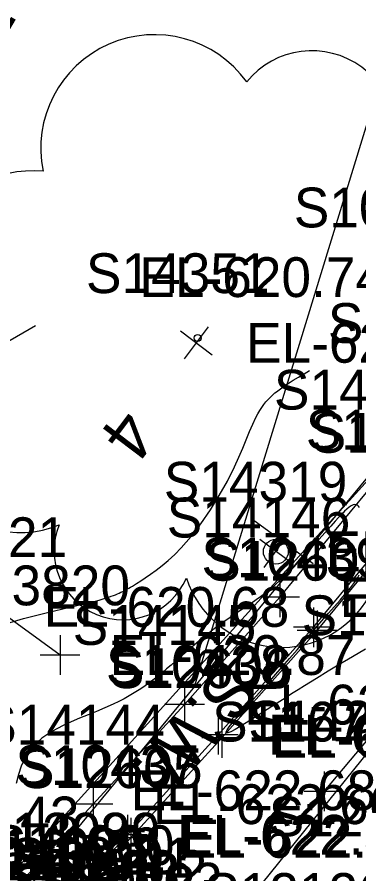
# Model space of a CAD drawing. Extents: x 1729869 to 1735532, y 648588 to 653771.
# Drawn here: x 1730703.1 to 1730737.4, y 653379.5 to 653465.6 of the extents above; entities that cross this region are included whole.
import ezdxf

# ---------------------------------------------------------------- set-up
doc = ezdxf.new("R2010")
doc.units = 0
for name, color, linetype in [('SURVEY - CONTOURS - Index with Text', 7, 'Continuous'), ('SURVEY - CONTOURS - Intermediate with optional Text', 7, 'Continuous'), ('SURVEY - DTM - Breaklines', 7, 'Continuous'), ('SURVEY - DTM - Breaklines - Points - Elevations', 7, 'Continuous'), ('SURVEY - DTM - Breaklines - Points - Locators', 7, 'Continuous'), ('SURVEY - DTM - Breaklines - Points - Numbers', 7, 'Continuous'), ('SURVEY - NON-TRANSPORTATION - Features', 7, 'Continuous'), ('SURVEY - NON-TRANSPORTATION - Features - Points - Elevations', 7, 'Continuous'), ('SURVEY - NON-TRANSPORTATION - Features - Points - Locators', 7, 'Continuous'), ('SURVEY - NON-TRANSPORTATION - Features - Points - Numbers', 7, 'Continuous'), ('SURVEY - PROPERTY - Property Markers - Points - Elevations', 7, 'Continuous'), ('SURVEY - PROPERTY - Property Markers - Points - Numbers', 7, 'Continuous'), ('SURVEY - PROPERTY - ROW Lines', 7, 'Continuous'), ('SURVEY - PROPERTY - ROW Lines Text', 7, 'Continuous'), ('SURVEY - PROPERTY - Station and Offset Flags', 7, 'Continuous'), ('SURVEY - TRAFFIC CONTROL - Pavement Marking - Points - Elevations', 7, 'Continuous'), ('SURVEY - TRAFFIC CONTROL - Pavement Marking - Points - Locators', 7, 'Continuous'), ('SURVEY - TRAFFIC CONTROL - Pavement Marking - Points - Numbers', 7, 'Continuous'), ('SURVEY - TRAFFIC CONTROL - Pavement Marking with Text', 7, 'Continuous'), ('SURVEY - TRAFFIC CONTROL - Signs - Points - Elevations', 7, 'Continuous'), ('SURVEY - TRAFFIC CONTROL - Signs - Points - Locators', 7, 'Continuous'), ('SURVEY - TRAFFIC CONTROL - Signs - Points - Numbers', 7, 'Continuous'), ('SURVEY - TRAFFIC CONTROL - Signs and Devices with Text', 7, 'Continuous'), ('SURVEY - TRANSPORTATION - Features', 7, 'Continuous'), ('SURVEY - TRANSPORTATION - Features - Points - Elevations', 7, 'Continuous'), ('SURVEY - TRANSPORTATION - Features - Points - Locators', 7, 'Continuous'), ('SURVEY - TRANSPORTATION - Features - Points - Numbers', 7, 'Continuous'), ('SURVEY - TRANSPORTATION - Features Text', 7, 'Continuous'), ('SURVEY - TRANSPORTATION - Roads', 7, 'Continuous'), ('SURVEY - TRANSPORTATION - Roads - Points - Elevations', 7, 'Continuous'), ('SURVEY - TRANSPORTATION - Roads - Points - Locators', 7, 'Continuous'), ('SURVEY - TRANSPORTATION - Roads - Points - Numbers', 7, 'Continuous'), ('SURVEY - UTILITIES - Gas with Text', 7, 'Continuous'), ('SURVEY - UTILITIES - Water with Text', 7, 'Continuous'), ('SURVEY - VEGETATION - Features - Points - Elevations', 7, 'Continuous'), ('SURVEY - VEGETATION - Features - Points - Locators', 7, 'Continuous'), ('SURVEY - VEGETATION - Features - Points - Numbers', 7, 'Continuous'), ('SURVEY - VEGETATION - Features with Text', 7, 'Continuous')]:
    doc.layers.add(name, color=color, linetype=linetype)

msp = doc.modelspace()

# ---------------------------------------------------------------- linework, layer by layer
at = {"layer": 'SURVEY - CONTOURS - Index with Text'}
msp.add_lwpolyline([(1730693.168, 653426.797), (1730693.924, 653427.442), (1730695.076, 653428.351), (1730696.232, 653429.2), (1730697.395, 653430.006), (1730698.63, 653430.821), (1730699.877, 653431.61), (1730701.133, 653432.378), (1730702.396, 653433.129), (1730703.662, 653433.87), (1730704.931, 653434.606)], dxfattribs=at)
at = {"layer": 'SURVEY - CONTOURS - Intermediate with optional Text'}
for points in [[(1730701.362, 653404.448), (1730703.756, 653405.167), (1730706.156, 653405.78), (1730708.406, 653406.305), (1730710.346, 653406.763), (1730710.732, 653406.861), (1730711.094, 653406.956), (1730711.433, 653407.05), (1730711.751, 653407.143), (1730712.049, 653407.234), (1730712.326, 653407.324), (1730712.555, 653407.402), (1730712.771, 653407.481), (1730712.974, 653407.559), (1730713.168, 653407.638), (1730713.352, 653407.717), (1730713.528, 653407.796), (1730713.734, 653407.895), (1730713.932, 653407.996), (1730714.125, 653408.099), (1730714.313, 653408.205), (1730714.501, 653408.314), (1730714.689, 653408.427), (1730714.887, 653408.549), (1730715.089, 653408.676), (1730715.512, 653408.95), (1730715.968, 653409.253), (1730716.493, 653409.613), (1730717.059, 653410.02), (1730717.658, 653410.481), (1730718.285, 653411.004), (1730718.931, 653411.595), (1730719.589, 653412.262), (1730720.581, 653413.406), (1730721.563, 653414.692), (1730722.512, 653416.078), (1730723.406, 653417.521), (1730724.224, 653418.977), (1730724.943, 653420.405), (1730725.381, 653421.368), (1730725.771, 653422.288), (1730726.454, 653423.965), (1730726.77, 653424.707), (1730727.085, 653425.374), (1730727.277, 653425.735), (1730727.474, 653426.069), (1730727.675, 653426.377), (1730727.881, 653426.662), (1730728.091, 653426.926), (1730728.307, 653427.171), (1730728.441, 653427.312), (1730728.578, 653427.448), (1730728.716, 653427.579), (1730728.857, 653427.705), (1730729, 653427.828), (1730729.146, 653427.948), (1730729.413, 653428.155), (1730729.687, 653428.354), (1730729.968, 653428.548), (1730730.255, 653428.736), (1730730.546, 653428.921), (1730730.841, 653429.103), (1730731.384, 653429.429), (1730731.934, 653429.752), (1730732.487, 653430.073)], [(1730737.484, 653416.31), (1730737.402, 653416.445), (1730737.307, 653416.545), (1730737.196, 653416.604), (1730737.042, 653416.619), (1730736.865, 653416.575), (1730736.67, 653416.479), (1730736.457, 653416.337), (1730736.23, 653416.155), (1730735.991, 653415.937), (1730735.845, 653415.795), (1730735.695, 653415.643), (1730735.541, 653415.483), (1730735.384, 653415.315), (1730735.059, 653414.957), (1730734.613, 653414.457), (1730733.159, 653412.806), (1730732.65, 653412.234), (1730732.138, 653411.667), (1730731.698, 653411.189), (1730731.258, 653410.722), (1730730.818, 653410.266), (1730730.377, 653409.822), (1730729.935, 653409.392), (1730729.492, 653408.976), (1730729.108, 653408.629), (1730728.722, 653408.294), (1730728.332, 653407.968), (1730727.937, 653407.651), (1730727.537, 653407.343), (1730727.129, 653407.042), (1730726.617, 653406.681), (1730726.094, 653406.327), (1730725.033, 653405.623), (1730724.499, 653405.266), (1730723.968, 653404.9), (1730723.437, 653404.52), (1730722.912, 653404.13), (1730722.393, 653403.73), (1730721.881, 653403.323), (1730721.376, 653402.911), (1730720.879, 653402.494), (1730720.406, 653402.09), (1730719.94, 653401.685), (1730719.021, 653400.881), (1730718.566, 653400.486), (1730718.113, 653400.097), (1730717.743, 653399.786), (1730717.37, 653399.48), (1730716.994, 653399.179), (1730716.612, 653398.884), (1730716.223, 653398.595), (1730715.824, 653398.312), (1730715.356, 653397.996), (1730714.871, 653397.688), (1730714.369, 653397.388), (1730713.847, 653397.097), (1730713.305, 653396.814), (1730712.741, 653396.541), (1730711.925, 653396.179), (1730711.08, 653395.828), (1730710.222, 653395.483), (1730709.365, 653395.136), (1730708.527, 653394.78), (1730707.721, 653394.41), (1730707.142, 653394.115), (1730706.594, 653393.804), (1730706.078, 653393.475), (1730705.598, 653393.126), (1730705.156, 653392.752), (1730704.754, 653392.352), (1730704.497, 653392.056), (1730704.261, 653391.743), (1730704.045, 653391.414), (1730703.848, 653391.068), (1730703.669, 653390.703), (1730703.509, 653390.318), (1730703.236, 653389.489), (1730703.01, 653388.601)], [(1730738.088, 653402.081), (1730736.785, 653401.313), (1730735.356, 653400.461), (1730734.353, 653399.858), (1730733.188, 653399.152), (1730732.582, 653398.781), (1730731.96, 653398.398), (1730731.323, 653398.001), (1730730.672, 653397.592), (1730730.016, 653397.175), (1730728.686, 653396.323), (1730727.374, 653395.481), (1730726.74, 653395.077), (1730726.103, 653394.676), (1730725.514, 653394.314), (1730724.997, 653394.011), (1730724.574, 653393.788), (1730724.27, 653393.664), (1730724.108, 653393.659), (1730724.097, 653393.77), (1730724.206, 653393.981), (1730724.414, 653394.275), (1730724.7, 653394.633), (1730725.044, 653395.039), (1730725.427, 653395.475), (1730725.969, 653396.082), (1730727.725, 653398.028), (1730728.49, 653398.881), (1730729.094, 653399.561), (1730729.778, 653400.339), (1730730.472, 653401.137), (1730731.228, 653402.017), (1730733.08, 653404.184), (1730733.727, 653404.934), (1730734.385, 653405.689), (1730735.551, 653407.017), (1730735.835, 653407.344), (1730736.233, 653407.81), (1730736.471, 653408.096), (1730736.586, 653408.239), (1730736.699, 653408.382), (1730736.809, 653408.525), (1730736.989, 653408.771), (1730737.158, 653409.02), (1730737.315, 653409.275), (1730737.456, 653409.538)]]:
    msp.add_lwpolyline(points, dxfattribs=at)
at = {"layer": 'SURVEY - DTM - Breaklines'}
msp.add_lwpolyline([(1730705.619, 653374.186), (1730714.172, 653383.436), (1730723.312, 653393.49), (1730732.875, 653404.287), (1730743.522, 653417.146), (1730748.971, 653423.86)], dxfattribs=at)
at = {"layer": 'SURVEY - DTM - Breaklines - Points - Locators'}
for p, q in [((1730732.875, 653406.287), (1730732.875, 653402.287)), ((1730734.875, 653404.287), (1730730.875, 653404.287)), ((1730723.312, 653395.49), (1730723.312, 653391.49)), ((1730725.312, 653393.49), (1730721.312, 653393.49)), ((1730714.172, 653385.436), (1730714.172, 653381.436)), ((1730716.172, 653383.436), (1730712.172, 653383.436))]:
    msp.add_line(p, q, dxfattribs=at)
at = {"layer": 'SURVEY - NON-TRANSPORTATION - Features'}
msp.add_line((1730707.408, 653401.491), (1730700.761, 653406.331), dxfattribs=at)
at = {"layer": 'SURVEY - NON-TRANSPORTATION - Features - Points - Locators'}
for p, q in [((1730707.408, 653403.491), (1730707.408, 653399.491)), ((1730709.408, 653401.491), (1730705.408, 653401.491))]:
    msp.add_line(p, q, dxfattribs=at)
at = {"layer": 'SURVEY - PROPERTY - ROW Lines'}
msp.add_line((1730686.856, 653357.08), (1730755.018, 653439.594), dxfattribs=at)
at = {"layer": 'SURVEY - PROPERTY - ROW Lines Text'}
msp.add_line((1730720.937, 653398.337), (1730741.543, 653465.644), dxfattribs=at)
at = {"layer": 'SURVEY - TRAFFIC CONTROL - Pavement Marking - Points - Locators'}
for p, q in [((1730733.932, 653389.798), (1730733.932, 653385.798)), ((1730735.932, 653387.798), (1730731.932, 653387.798))]:
    msp.add_line(p, q, dxfattribs=at)
at = {"layer": 'SURVEY - TRAFFIC CONTROL - Pavement Marking with Text'}
msp.add_lwpolyline([(1730733.932, 653387.798), (1730742.968, 653398.49), (1730750.731, 653407.639), (1730757.199, 653415.264), (1730764.981, 653424.397), (1730766.293, 653425.906), (1730768.919, 653428.923), (1730770.232, 653430.431), (1730780.734, 653442.5), (1730787.327, 653450.077)], dxfattribs=at)
at = {"layer": 'SURVEY - TRAFFIC CONTROL - Signs - Points - Locators'}
for p, q in [((1730727.916, 653410.295), (1730730.268, 653413.529)), ((1730730.709, 653410.736), (1730727.475, 653413.088))]:
    msp.add_line(p, q, dxfattribs=at)
at = {"layer": 'SURVEY - TRAFFIC CONTROL - Signs and Devices with Text'}
msp.add_line((1730726.78, 653415.108), (1730732.845, 653410.697), dxfattribs=at)
msp.add_circle((1730729.094, 653411.879), 1.25, dxfattribs=at)
at = {"layer": 'SURVEY - TRANSPORTATION - Features'}
msp.add_lwpolyline([(1730663.156, 653348.856), (1730665.26, 653348.908), (1730667.809, 653349.444), (1730669.467, 653349.816), (1730670.435, 653350.071), (1730671.643, 653350.435), (1730673.671, 653351.238), (1730674.601, 653351.608), (1730676.687, 653352.619), (1730679.701, 653354.717), (1730684.189, 653358.625), (1730686.108, 653360.639), (1730688.164, 653362.791), (1730694.017, 653368.796), (1730702.158, 653377.27), (1730710.731, 653386.502), (1730719.923, 653396.511), (1730729.486, 653407.307), (1730740.143, 653420.158), (1730745.608, 653426.857)], dxfattribs=at)
at = {"layer": 'SURVEY - TRANSPORTATION - Features - Points - Locators'}
for p, q in [((1730729.486, 653409.307), (1730729.486, 653405.307)), ((1730731.486, 653407.307), (1730727.486, 653407.307)), ((1730719.923, 653398.511), (1730719.923, 653394.511)), ((1730721.923, 653396.511), (1730717.923, 653396.511)), ((1730710.731, 653388.502), (1730710.731, 653384.502)), ((1730712.731, 653386.502), (1730708.731, 653386.502))]:
    msp.add_line(p, q, dxfattribs=at)
at = {"layer": 'SURVEY - TRANSPORTATION - Roads'}
msp.add_lwpolyline([(1730705.972, 653373.871), (1730714.526, 653383.121), (1730723.673, 653393.168), (1730733.236, 653403.965), (1730743.886, 653416.822), (1730749.335, 653423.536)], dxfattribs=at)
at = {"layer": 'SURVEY - TRANSPORTATION - Roads - Points - Locators'}
for p, q in [((1730733.236, 653405.965), (1730733.236, 653401.965)), ((1730735.236, 653403.965), (1730731.236, 653403.965)), ((1730723.673, 653395.168), (1730723.673, 653391.168)), ((1730725.673, 653393.168), (1730721.673, 653393.168)), ((1730714.526, 653385.121), (1730714.526, 653381.121)), ((1730716.526, 653383.121), (1730712.526, 653383.121))]:
    msp.add_line(p, q, dxfattribs=at)
at = {"layer": 'SURVEY - UTILITIES - Gas with Text'}
msp.add_lwpolyline([(1730630.045, 653341.695), (1730664.547, 653337.505), (1730757.363, 653440.112)], dxfattribs=at)
at = {"layer": 'SURVEY - UTILITIES - Water with Text'}
msp.add_line((1730717.01, 653365.284), (1730774.54, 653436.615), dxfattribs=at)
at = {"layer": 'SURVEY - VEGETATION - Features - Points - Locators'}
for p, q in [((1730719.503, 653434.071), (1730722.693, 653431.659)), ((1730722.304, 653434.46), (1730719.892, 653431.27))]:
    msp.add_line(p, q, dxfattribs=at)
at = {"layer": 'SURVEY - VEGETATION - Features with Text'}
msp.add_circle((1730721.236, 653433.353), 0.352, dxfattribs=at)
for centre, radius, start, end in [((1730716.893, 653452.408), 11.425, 35.77657, 191.61506), ((1730732.713, 653453.788), 8.426, 326.02947, 141.02975), ((1730704.676, 653438.654), 11.5, 84.88075, 222.40498), ((1730703.438, 653423.886), 10.093, 135.828, 292.61692), ((1730729.683, 653412.333), 10.071, 197.96484, 31.38454), ((1730713.74, 653411.968), 6.928, 157.94416, 336.6898)]:
    msp.add_arc(centre, radius, start, end, dxfattribs=at)

# ---------------------------------------------------------------- texts
at = {"layer": 'SURVEY - DTM - Breaklines - Points - Elevations'}
for s, p in [('EL-622.35', (1730728.312, 653391.49)), ('EL-622.57', (1730719.172, 653381.436))]:
    msp.add_text(s, height=4, dxfattribs=at).set_placement(p)
at = {"layer": 'SURVEY - DTM - Breaklines - Points - Numbers'}
for s, p in [('S10440', (1730732.109, 653422.146)), ('S10439', (1730721.62, 653409.287)), ('S10438', (1730712.025, 653398.49)), ('S10437', (1730702.932, 653388.436)), ('S10436', (1730694.269, 653379.186))]:
    msp.add_text(s, height=4, dxfattribs=at).set_placement(p)
at = {"layer": 'SURVEY - NON-TRANSPORTATION - Features - Points - Elevations'}
for s, p in [('EL-620.68', (1730705.761, 653404.331)), ('EL-620.87', (1730712.408, 653399.491))]:
    msp.add_text(s, height=4, dxfattribs=at).set_placement(p)
at = {"layer": 'SURVEY - NON-TRANSPORTATION - Features - Points - Numbers'}
for s, p in [('S13821', (1730689.679, 653411.331)), ('S13820', (1730695.995, 653406.491))]:
    msp.add_text(s, height=4, dxfattribs=at).set_placement(p)
at = {"layer": 'SURVEY - PROPERTY - Property Markers - Points - Elevations'}
msp.add_text('EL-620.74', height=4, dxfattribs=at).set_placement((1730715.38, 653437.466))
at = {"layer": 'SURVEY - PROPERTY - Property Markers - Points - Numbers'}
msp.add_text('S1008', height=4, dxfattribs=at).set_placement((1730730.901, 653444.466))
at = {"layer": 'SURVEY - PROPERTY - Station and Offset Flags'}
msp.add_text('107+91.30', height=5, rotation=239.59256, dxfattribs=at).set_placement((1730702.584, 653474.585))
at = {"layer": 'SURVEY - TRAFFIC CONTROL - Pavement Marking - Points - Elevations'}
msp.add_text('EL-622.68', height=4, dxfattribs=at).set_placement((1730714.519, 653385.9))
at = {"layer": 'SURVEY - TRAFFIC CONTROL - Pavement Marking - Points - Numbers'}
for s, p in [('S11678', (1730731.681, 653403.49)), ('S14232', (1730726.325, 653392.9)), ('S11677', (1730722.692, 653392.798)), ('S12127', (1730728.381, 653383.275)), ('S14036', (1730698.975, 653381.639)), ('S13999', (1730699.07, 653381.639)), ('S14035', (1730697.917, 653380.113)), ('S14000', (1730700.468, 653380.385)), ('S14001', (1730702.355, 653379.131)), ('S14034', (1730699.474, 653378.861)), ('S14033', (1730701.033, 653377.609)), ('S14002', (1730703.753, 653377.877)), ('S14003', (1730705.309, 653376.622)), ('S14032', (1730702.591, 653376.356)), ('S12126', (1730721.887, 653375.58))]:
    msp.add_text(s, height=4, dxfattribs=at).set_placement(p)
at = {"layer": 'SURVEY - TRAFFIC CONTROL - Signs - Points - Elevations'}
msp.add_text('EL-621.46', height=4, dxfattribs=at).set_placement((1730734.092, 653409.912))
at = {"layer": 'SURVEY - TRAFFIC CONTROL - Signs - Points - Numbers'}
msp.add_text('S14319', height=4, dxfattribs=at).set_placement((1730717.837, 653416.912))
at = {"layer": 'SURVEY - TRANSPORTATION - Features - Points - Elevations'}
for s, p in [('EL-622.26', (1730735.486, 653405.307)), ('EL-622.44', (1730725.923, 653394.511)), ('EL-622.66', (1730716.731, 653384.502))]:
    msp.add_text(s, height=4, dxfattribs=at).set_placement(p)
at = {"layer": 'SURVEY - TRANSPORTATION - Features - Points - Numbers'}
for s, p in [('S14148', (1730734.321, 653432.857)), ('S14147', (1730728.903, 653426.158)), ('S14146', (1730718.136, 653413.307)), ('S14145', (1730708.683, 653402.511)), ('S14144', (1730699.491, 653392.502)), ('S14143', (1730690.918, 653383.27))]:
    msp.add_text(s, height=4, dxfattribs=at).set_placement(p)
at = {"layer": 'SURVEY - TRANSPORTATION - Features Text'}
msp.add_text('S.W.', height=5, rotation=227.49903, dxfattribs=at).set_placement((1730724.042, 653401.044))
at = {"layer": 'SURVEY - TRANSPORTATION - Roads - Points - Elevations'}
for s, p in [('EL-622.01', (1730728.673, 653391.168)), ('EL-622.25', (1730719.526, 653381.121))]:
    msp.add_text(s, height=4, dxfattribs=at).set_placement(p)
at = {"layer": 'SURVEY - TRANSPORTATION - Roads - Points - Numbers'}
for s, p in [('S12608', (1730732.599, 653421.822)), ('S12607', (1730721.996, 653408.965)), ('S12606', (1730712.323, 653398.168)), ('S12605', (1730703.286, 653388.121)), ('S12604', (1730694.732, 653378.871))]:
    msp.add_text(s, height=4, dxfattribs=at).set_placement(p)
at = {"layer": 'SURVEY - VEGETATION - Features - Points - Elevations'}
msp.add_text('EL-620.37', height=4, dxfattribs=at).set_placement((1730726.098, 653430.865))
at = {"layer": 'SURVEY - VEGETATION - Features - Points - Numbers'}
msp.add_text('S14351', height=4, dxfattribs=at).set_placement((1730710.016, 653437.865))
at = {"layer": 'SURVEY - VEGETATION - Features with Text'}
msp.add_text('4', height=5, rotation=232.9125, dxfattribs=at).set_placement((1730713.465, 653426.542))

doc.saveas('drawing.dxf')
